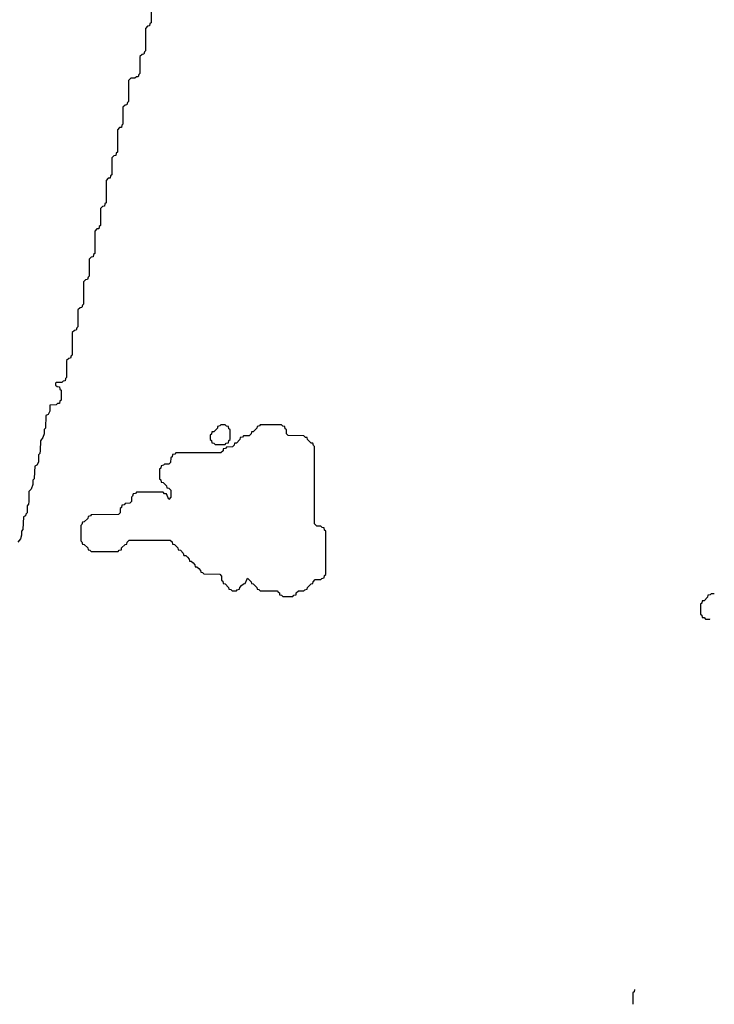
# Model space of a CAD drawing. Extents: x 2106670 to 2323771, y 35271 to 224896.
# Tile 279 of 419: x 2317277 to 2322208, y 91054 to 98046. Entities that reach past the tile are written whole.
import ezdxf

# ---------------------------------------------------------------- set-up
doc = ezdxf.new("R2010")
doc.units = 0

msp = doc.modelspace()

# ---------------------------------------------------------------- linework, layer by layer
at = {"layer": '0CON20XD'}
for points in [[(2318210, 98145), (2318210, 98025), (2318201.7, 98018.3), (2318198.3, 98001.7), (2318185, 98000), (2318170, 97985), (2318170, 97825), (2318161.7, 97818.3), (2318158.3, 97801.7), (2318145, 97800), (2318130, 97785), (2318130, 97665), (2318121.7, 97658.3), (2318118.3, 97641.7), (2318105, 97640), (2318095, 97630), (2318065, 97630), (2318050, 97615), (2318050, 97465), (2318041.7, 97458.3), (2318038.3, 97441.7), (2318025, 97440), (2318010, 97425), (2318010, 97305), (2318001.7, 97298.3), (2317998.3, 97281.7), (2317985, 97280), (2317970, 97265), (2317970, 97105), (2317961.7, 97098.3), (2317958.3, 97081.7), (2317945, 97080), (2317930, 97065), (2317930, 96945), (2317921.7, 96938.3), (2317918.3, 96921.7), (2317905, 96920), (2317890, 96905), (2317890, 96745), (2317881.7, 96738.3), (2317878.3, 96721.7), (2317865, 96720), (2317850, 96705), (2317850, 96585), (2317841.7, 96578.3), (2317838.3, 96561.7), (2317825, 96560), (2317810, 96545), (2317810, 96385), (2317801.7, 96378.3), (2317798.3, 96361.7), (2317785, 96360), (2317770, 96345), (2317770, 96225), (2317761.7, 96218.3), (2317758.3, 96201.7), (2317745, 96200), (2317730, 96185), (2317730, 96025), (2317721.7, 96018.3), (2317718.3, 96001.7), (2317705, 96000), (2317690, 95985), (2317690, 95865), (2317681.7, 95858.3), (2317678.3, 95841.7), (2317665, 95840), (2317650, 95825), (2317650, 95665), (2317641.7, 95658.3), (2317638.3, 95641.7), (2317625, 95640), (2317610, 95625), (2317610, 95505), (2317601.7, 95498.3), (2317598.3, 95481.7), (2317585, 95480), (2317575, 95470), (2317535, 95470), (2317530, 95465), (2317531.7, 95451.7), (2317541.7, 95441.7), (2317558.3, 95438.3), (2317561.7, 95421.7), (2317570, 95415), (2317570, 95345), (2317561.7, 95338.3), (2317558.3, 95321.7), (2317545, 95320), (2317535, 95310), (2317491.7, 95308.3), (2317490, 95265), (2317478.3, 95241.7), (2317463.3, 95235), (2317460, 95145), (2317450, 95135), (2317450, 95105), (2317441.7, 95078.3), (2317423.3, 95055), (2317423, 94987), (2317420, 94965), (2317410, 94955), (2317410, 94905), (2317398.3, 94881.7), (2317383.3, 94875), (2317382.5, 94835), (2317380, 94785), (2317370, 94775), (2317370, 94745), (2317358.3, 94711.7), (2317342.5, 94695), (2317342.5, 94625), (2317340, 94605), (2317330, 94595), (2317330, 94545), (2317320, 94535), (2317318.3, 94521.7), (2317303.3, 94515), (2317300, 94425), (2317290, 94415), (2317290, 94385), (2317281.7, 94358.3), (2317262.5, 94335)], [(2319215, 93950), (2319221.7, 93958.3), (2319238.3, 93961.7), (2319240, 93975), (2319255, 93990), (2319295, 93990), (2319301.7, 93998.3), (2319318.3, 94001.7), (2319320, 94015), (2319345, 94040), (2319358.3, 94041.7), (2319360, 94055), (2319375, 94070), (2319415, 94070), (2319421.7, 94078.3), (2319438.3, 94081.7), (2319441.7, 94098.3), (2319450, 94105), (2319450, 94415), (2319441.7, 94421.7), (2319438.3, 94438.3), (2319425, 94440), (2319415, 94450), (2319385, 94450), (2319370, 94465), (2319370, 95015), (2319361.7, 95021.7), (2319358.3, 95038.3), (2319345, 95040), (2319320, 95065), (2319318.3, 95078.3), (2319305, 95080), (2319295, 95090), (2319183, 95093), (2319170, 95105), (2319170, 95135), (2319161.7, 95141.7), (2319158.3, 95158.3), (2319145, 95160), (2319135, 95170), (2318985, 95170), (2318978.3, 95161.7), (2318961.7, 95158.3), (2318960, 95145), (2318935, 95120), (2318921.7, 95118.3), (2318920, 95105), (2318905, 95090), (2318865, 95090), (2318858.3, 95081.7), (2318841.7, 95078.3), (2318840, 95065), (2318815, 95040), (2318801.7, 95038.3), (2318800, 95025), (2318788.3, 95011.7), (2318745, 95010), (2318738.3, 95001.7), (2318721.7, 94998.3), (2318720, 94985), (2318705, 94970), (2318385, 94970), (2318378.3, 94961.7), (2318361.7, 94958.3), (2318358.3, 94941.7), (2318350, 94935), (2318348.3, 94901.7), (2318335, 94890), (2318305, 94890), (2318298.3, 94881.7), (2318281.7, 94878.3), (2318278.3, 94861.7), (2318270, 94855), (2318270, 94785), (2318278.3, 94778.3), (2318281.7, 94761.7), (2318295, 94760), (2318320, 94735), (2318321.7, 94721.7), (2318335, 94720), (2318350, 94705), (2318350, 94655), (2318335, 94640), (2318318.3, 94678.3), (2318305, 94680), (2318295, 94690), (2318105, 94690), (2318098.3, 94681.7), (2318081.7, 94678.3), (2318078.3, 94661.7), (2318070, 94655), (2318070, 94625), (2318058.3, 94611.7), (2318025, 94610), (2318018.3, 94601.7), (2318001.7, 94598.3), (2317998.3, 94581.7), (2317990, 94575), (2317990, 94545), (2317978.3, 94531.7), (2317785, 94530), (2317778.3, 94521.7), (2317761.7, 94518.3), (2317760, 94505), (2317735, 94480), (2317721.7, 94478.3), (2317718.3, 94461.7), (2317710, 94455), (2317710, 94345), (2317718.3, 94338.3), (2317721.7, 94321.7), (2317735, 94320), (2317760, 94295), (2317761.7, 94281.7), (2317775, 94280), (2317785, 94270), (2317975, 94270), (2317981.7, 94278.3), (2317998.3, 94281.7), (2318000, 94295), (2318025, 94320), (2318038.3, 94321.7), (2318040, 94335), (2318055, 94350), (2318345, 94350), (2318358.3, 94338.3), (2318361.7, 94321.7), (2318375, 94320), (2318400, 94295), (2318401.7, 94281.7), (2318418.3, 94278.3), (2318438.3, 94258.3), (2318441.7, 94241.7), (2318455, 94240), (2318468.3, 94228.3), (2318480, 94215), (2318481.7, 94201.7), (2318495, 94200), (2318508.3, 94188.3), (2318520, 94175), (2318521.7, 94161.7), (2318535, 94160), (2318548.3, 94148.3), (2318560, 94135), (2318561.7, 94121.7), (2318575, 94120), (2318585, 94110), (2318698.3, 94108.3), (2318710, 94095), (2318710, 94065), (2318718.3, 94058.3), (2318721.7, 94041.7), (2318735, 94040), (2318760, 94015), (2318761.7, 94001.7), (2318775, 94000), (2318785, 93990), (2318815, 93990), (2318821.7, 93998.3), (2318838.3, 94001.7), (2318840, 94015), (2318851.7, 94028.3), (2318865, 94040), (2318878.3, 94041.7), (2318895, 94080), (2318920, 94055), (2318921.7, 94041.7), (2318935, 94040), (2318960, 94015), (2318961.7, 94001.7), (2318975, 94000), (2318985, 93990), (2319105, 93990), (2319111.7, 93981.7), (2319120, 93975), (2319121.7, 93961.7), (2319135, 93960), (2319145, 93950), (2319215, 93950)], [(2318735, 95030), (2318741.7, 95038.3), (2318758.3, 95041.7), (2318761.7, 95058.3), (2318770, 95065), (2318770, 95135), (2318761.7, 95141.7), (2318758.3, 95158.3), (2318745, 95160), (2318735, 95170), (2318705, 95170), (2318698.3, 95161.7), (2318681.7, 95158.3), (2318680, 95145), (2318655, 95120), (2318641.7, 95118.3), (2318638.3, 95101.7), (2318630, 95095), (2318630, 95065), (2318638.3, 95058.3), (2318641.7, 95041.7), (2318655, 95040), (2318665, 95030), (2318735, 95030)], [(2322207.9, 93970), (2322185, 93970), (2322178.3, 93961.7), (2322161.7, 93958.3), (2322160, 93945), (2322135, 93920), (2322121.7, 93918.3), (2322118.3, 93901.7), (2322110, 93895), (2322110, 93825), (2322118.3, 93818.3), (2322121.7, 93801.7), (2322135, 93800), (2322145, 93790), (2322175.7, 93789.9), (2322175.9, 93790.9)], [(2321641.6, 91158.3), (2321638.3, 91141.7), (2321630, 91135), (2321630, 91053.7)]]:
    msp.add_lwpolyline(points, dxfattribs=at)

doc.saveas('drawing.dxf')
